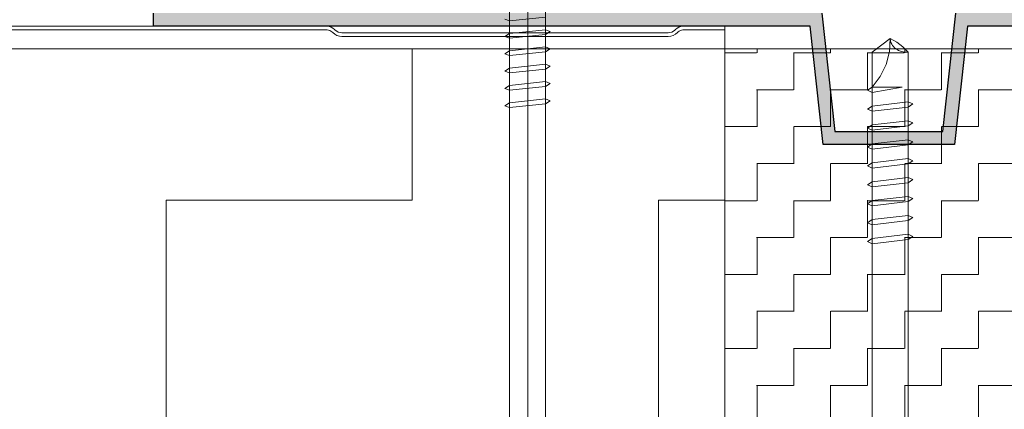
# Model space of a CAD drawing. Header units: metres. Extents: x 1316.5 to 1415.3, y -94.1 to -52.
# Tile 607 of 656: x 1410.7277 to 1410.8777, y -71.0193 to -70.96. Entities that reach past the tile are written whole.
import ezdxf

# ---------------------------------------------------------------- set-up
doc = ezdxf.new("R2010")
doc.units = ezdxf.units.M
for name, pattern in [('AUSGEZOGEN', [0]), ('GETRENNT2_S10', [0.045, 0.02, -0.01, 0, -0.005, 0, -0.01]), ('GETRENNT2_S6', [0.11999999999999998, 0.07, -0.01, 0.01, -0.01, 0.01, -0.01])]:
    doc.linetypes.add(name, pattern=pattern)
doc.layers.add('XR$5$_42143', color=7, linetype='Continuous')
doc.layers.add('XR$5$_42154', color=7, linetype='Continuous')
for name, color, linetype, lineweight in [('XR$5$Muster', 4, 'AUSGEZOGEN', 13), ('XR$5$Möblierung', 4, 'AUSGEZOGEN', 13), ('XR$5$STANDARD_1', 7, 'AUSGEZOGEN', 25), ('XR$5$Türen', 3, 'AUSGEZOGEN', 18), ('XR$5$Wand Mauerwerk nt', 7, 'AUSGEZOGEN', 25), ('XR$5$Wand Mauerwerk tr_1', 42, 'AUSGEZOGEN', 18)]:
    doc.layers.add(name, color=color, linetype=linetype, lineweight=lineweight)

# ---------------------------------------------------------------- blocks, each defined once
blk = doc.blocks.new('COMPLEXOBJECT_95')
at = {"layer": 'XR$5$STANDARD_1', "linetype": 'AUSGEZOGEN', "lineweight": 35, "transparency": 33554687}
h = blk.add_hatch(color=7, dxfattribs=at)
h.set_gradient(color2=(0, 0, 0), one_color=1)
h.paths.add_polyline_path([(1410.851512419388, -71.09680113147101), (1410.851512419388, -71.09471081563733), (1410.869112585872, -71.09680113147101)], flags=0)
h = blk.add_hatch(color=7, dxfattribs=at)
h.set_gradient(color2=(0, 0, 0), one_color=1)
h.paths.add_polyline_path([(1410.851512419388, -71.09471081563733), (1410.869112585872, -71.09471081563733), (1410.869112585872, -71.09680113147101)], flags=0)
at = {"layer": 'XR$5$STANDARD_1', "color": 7, "linetype": 'AUSGEZOGEN', "lineweight": 13, "transparency": 33554687}
for p, q in [((1410.857562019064, -70.96492433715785), (1410.860313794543, -70.96283574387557)), ((1410.860313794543, -70.96283574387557), (1410.860214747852, -70.9648330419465)), ((1410.860352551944, -70.96313202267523), (1410.860313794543, -70.96283574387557)), ((1410.860313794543, -70.96283574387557), (1410.861333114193, -70.96340418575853)), ((1410.860436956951, -70.96342141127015), (1410.860352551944, -70.96313202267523)), ((1410.860563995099, -70.96369701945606), (1410.860436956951, -70.96342141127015)), ((1410.860687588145, -70.96389425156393), (1410.860563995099, -70.96369701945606)), ((1410.861333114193, -70.96340418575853), (1410.862253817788, -70.9641061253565)), ((1410.857562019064, -71.08115778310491), (1410.857562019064, -70.96492433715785)), ((1410.860214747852, -70.9648330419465), (1410.859707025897, -70.96677607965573)), ((1410.86082883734, -70.96407425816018), (1410.860687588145, -70.96389425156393)), ((1410.86099463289, -70.96424392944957), (1410.86082883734, -70.96407425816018)), ((1410.861178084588, -70.96439895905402), (1410.86099463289, -70.96424392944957)), ((1410.861379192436, -70.96453590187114), (1410.861178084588, -70.96439895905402)), ((1410.861590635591, -70.96465648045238), (1410.861379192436, -70.96453590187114)), ((1410.862056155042, -70.96482873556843), (1410.861590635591, -70.96465648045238)), ((1410.86255354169, -70.96492433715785), (1410.862056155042, -70.96482873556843)), ((1410.862253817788, -70.9641061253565), (1410.863061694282, -70.96492433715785)), ((1410.863061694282, -70.96492433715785), (1410.86255354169, -70.96492433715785)), ((1410.863061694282, -70.96492433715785), (1410.863061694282, -71.08339796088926)), ((1410.859707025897, -70.96677607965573), (1410.858810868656, -70.96861059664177)), ((1410.858810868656, -70.96861059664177), (1410.857562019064, -70.97024443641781)), ((1410.856849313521, -70.97072761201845), (1410.857562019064, -70.97025132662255)), ((1410.857562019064, -70.97103767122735), (1410.856849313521, -70.97072761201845)), ((1410.857562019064, -70.97025132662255), (1410.862137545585, -70.97025132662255)), ((1410.862137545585, -70.97025132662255), (1410.857562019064, -70.97103767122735)), ((1410.857562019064, -70.97312970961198), (1410.857562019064, -70.97103767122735)), ((1410.857562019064, -70.97312626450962), (1410.863061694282, -70.97248805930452)), ((1410.863061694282, -70.97248805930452), (1410.863777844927, -70.97280156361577)), ((1410.856849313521, -70.9736059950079), (1410.857562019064, -70.97312626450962)), ((1410.857562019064, -70.97392036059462), (1410.856849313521, -70.9736059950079)), ((1410.863061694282, -70.97327095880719), (1410.857562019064, -70.97392036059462)), ((1410.857562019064, -70.97600895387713), (1410.857562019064, -70.97392036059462)), ((1410.863777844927, -70.97280156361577), (1410.863061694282, -70.97327095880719)), ((1410.863061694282, -70.9732778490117), (1410.863061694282, -70.9753664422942)), ((1410.857562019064, -70.97600550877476), (1410.863061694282, -70.9753664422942)), ((1410.863061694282, -70.9753664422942), (1410.863777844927, -70.97568080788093)), ((1410.863777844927, -70.97568080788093), (1410.863061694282, -70.97615020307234)), ((1410.856849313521, -70.97648523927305), (1410.857562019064, -70.97600550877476)), ((1410.857562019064, -70.9767987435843), (1410.856849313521, -70.97648523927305)), ((1410.863061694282, -70.97615020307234), (1410.857562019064, -70.9767987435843)), ((1410.857562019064, -70.97889078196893), (1410.857562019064, -70.9767987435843)), ((1410.863061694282, -70.97615709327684), (1410.863061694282, -70.97824913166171)), ((1410.857562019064, -70.97888389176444), (1410.863061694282, -70.97824913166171)), ((1410.863061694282, -70.97824913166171), (1410.863777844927, -70.9785591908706)), ((1410.863777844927, -70.9785591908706), (1410.863061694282, -70.97903203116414)), ((1410.856849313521, -70.97936706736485), (1410.857562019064, -70.97888389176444)), ((1410.857562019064, -70.97967798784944), (1410.856849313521, -70.97936706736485)), ((1410.863061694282, -70.97903203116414), (1410.857562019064, -70.97967798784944)), ((1410.857562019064, -70.9817691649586), (1410.857562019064, -70.97967798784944)), ((1410.863061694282, -70.9790354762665), (1410.863061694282, -70.98112751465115)), ((1410.857562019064, -70.98176227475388), (1410.863061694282, -70.98112751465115)), ((1410.863061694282, -70.98112751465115), (1410.863777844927, -70.98144188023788)), ((1410.863777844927, -70.98144188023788), (1410.863061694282, -70.98191041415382)), ((1410.856849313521, -70.98224545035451), (1410.857562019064, -70.98176227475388)), ((1410.857562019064, -70.98255981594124), (1410.856849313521, -70.98224545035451)), ((1410.863061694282, -70.98191041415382), (1410.857562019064, -70.98255981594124)), ((1410.856849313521, -70.98512469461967), (1410.857562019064, -70.98464151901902)), ((1410.857562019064, -70.98464151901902), (1410.863061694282, -70.98400589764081)), ((1410.863061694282, -70.98400589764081), (1410.863777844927, -70.98431681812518)), ((1410.863777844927, -70.98431681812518), (1410.863061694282, -70.98478965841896)), ((1410.857562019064, -70.98543475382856), (1410.856849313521, -70.98512469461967)), ((1410.863061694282, -70.98478965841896), (1410.857562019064, -70.98543475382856)), ((1410.857562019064, -70.98752679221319), (1410.857562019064, -70.98543475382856)), ((1410.863061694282, -70.98479654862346), (1410.863061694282, -70.98688514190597)), ((1410.856849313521, -70.98800307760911), (1410.857562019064, -70.98751990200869)), ((1410.857562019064, -70.98751990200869), (1410.863061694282, -70.98688514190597)), ((1410.863061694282, -70.9876680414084), (1410.857562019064, -70.98831744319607)), ((1410.863061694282, -70.98688514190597), (1410.863777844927, -70.98719864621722)), ((1410.863777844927, -70.98719864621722), (1410.863061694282, -70.9876680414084)), ((1410.863061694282, -70.98767493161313), (1410.863061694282, -70.98976352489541)), ((1410.857562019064, -70.98831744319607), (1410.856849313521, -70.98800307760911)), ((1410.857562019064, -70.99040517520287), (1410.857562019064, -70.98831744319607)), ((1410.856849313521, -70.99088146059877), (1410.857562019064, -70.9904017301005)), ((1410.857562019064, -70.9904017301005), (1410.863061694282, -70.98976352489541)), ((1410.863061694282, -70.99054642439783), (1410.857562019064, -70.9911958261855)), ((1410.863061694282, -70.98976352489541), (1410.863777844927, -70.99007789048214)), ((1410.863777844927, -70.99007789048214), (1410.863061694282, -70.99054642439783)), ((1410.863061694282, -70.99055331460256), (1410.863061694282, -70.99264190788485)), ((1410.857562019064, -70.9911958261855), (1410.856849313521, -70.99088146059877)), ((1410.857562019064, -70.99328441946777), (1410.857562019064, -70.9911958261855)), ((1410.856849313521, -70.99376070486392), (1410.857562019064, -70.99328441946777)), ((1410.857562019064, -70.99328441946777), (1410.863061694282, -70.99264190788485)), ((1410.863061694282, -70.99342911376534), (1410.857562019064, -70.99407420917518)), ((1410.863061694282, -70.99264190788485), (1410.863777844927, -70.9929562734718)), ((1410.863777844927, -70.9929562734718), (1410.863061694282, -70.99342911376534)), ((1410.857562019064, -70.99407420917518), (1410.856849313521, -70.99376070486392)), ((1410.856849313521, -71.08163751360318), (1410.857562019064, -71.08115778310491)), ((1410.857562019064, -71.08194843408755), (1410.856849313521, -71.08163751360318)), ((1410.857562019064, -71.08115778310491), (1410.862137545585, -71.08115778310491)), ((1410.862137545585, -71.08115778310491), (1410.857562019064, -71.08194843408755)), ((1410.857562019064, -71.08403961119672), (1410.857562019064, -71.08194843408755)), ((1410.857562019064, -71.08403272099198), (1410.863061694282, -71.08339796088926)), ((1410.863061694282, -71.08339796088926), (1410.863777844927, -71.08370802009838)), ((1410.856849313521, -71.08451589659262), (1410.857562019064, -71.08403272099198)), ((1410.857562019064, -71.08482681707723), (1410.856849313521, -71.08451589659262)), ((1410.863061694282, -71.08418086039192), (1410.857562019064, -71.08482681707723)), ((1410.857562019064, -71.08691885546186), (1410.857562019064, -71.08482681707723)), ((1410.863777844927, -71.08370802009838), (1410.863061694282, -71.08418086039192)), ((1410.863061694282, -71.08418861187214), (1410.863061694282, -71.08627634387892)), ((1410.857562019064, -71.0869154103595), (1410.863061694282, -71.08627634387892)), ((1410.863061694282, -71.08627634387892), (1410.863777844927, -71.08659070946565)), ((1410.863777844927, -71.08659070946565), (1410.863061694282, -71.08706010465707)), ((1410.856849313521, -71.08739514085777), (1410.857562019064, -71.0869154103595)), ((1410.857562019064, -71.08770864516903), (1410.856849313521, -71.08739514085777)), ((1410.863061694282, -71.08706010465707), (1410.857562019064, -71.08770864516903)), ((1410.857562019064, -71.0897972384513), (1410.857562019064, -71.08770864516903)), ((1410.863061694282, -71.08706699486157), (1410.863061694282, -71.08915558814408)), ((1410.857562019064, -71.08979379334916), (1410.863061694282, -71.08915558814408)), ((1410.863061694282, -71.08915558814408), (1410.863777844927, -71.08946909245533)), ((1410.863777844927, -71.08946909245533), (1410.863061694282, -71.08994193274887)), ((1410.856849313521, -71.09027352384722), (1410.857562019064, -71.08979379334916)), ((1410.857562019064, -71.09058788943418), (1410.856849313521, -71.09027352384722)), ((1410.863061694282, -71.08994193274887), (1410.857562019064, -71.09058788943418)), ((1410.857562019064, -71.09267562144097), (1410.857562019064, -71.09058788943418)), ((1410.863061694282, -71.08994537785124), (1410.863061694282, -71.09203741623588)), ((1410.856849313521, -71.09315190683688), (1410.857562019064, -71.09267562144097)), ((1410.857562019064, -71.09267562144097), (1410.863061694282, -71.09203741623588)), ((1410.863061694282, -71.09203741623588), (1410.863777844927, -71.09235178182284)), ((1410.863777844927, -71.09235178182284), (1410.863061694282, -71.09282031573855)), ((1410.857562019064, -71.09346971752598), (1410.856849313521, -71.09315190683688)), ((1410.863061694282, -71.09282031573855), (1410.857562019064, -71.09346971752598)), ((1410.857562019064, -71.09471167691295), (1410.857562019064, -71.09346971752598)), ((1410.863061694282, -71.09282031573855), (1410.863061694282, -71.09471167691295)), ((1410.869111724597, -71.09471167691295), (1410.85151198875, -71.09471167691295)), ((1410.85151198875, -71.09471167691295), (1410.85151198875, -71.09680027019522)), ((1410.869111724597, -71.09680027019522), (1410.869111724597, -71.09471167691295)), ((1410.85151198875, -71.09680027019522), (1410.854813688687, -71.09784413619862)), ((1410.85151198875, -71.09680027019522), (1410.869111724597, -71.09680027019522)), ((1410.869111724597, -71.09680027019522), (1410.865813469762, -71.09784413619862)), ((1410.854813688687, -71.10254670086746), (1410.854813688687, -71.09784413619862)), ((1410.854813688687, -71.09784413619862), (1410.865813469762, -71.09784413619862)), ((1410.857286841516, -71.10254670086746), (1410.857286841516, -71.09784413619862)), ((1410.86333687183, -71.10254670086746), (1410.86333687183, -71.09784413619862)), ((1410.865813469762, -71.09784413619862), (1410.865813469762, -71.10254670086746)), ((1410.860313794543, -71.10254670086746), (1410.854813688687, -71.10254670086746)), ((1410.865813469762, -71.10254670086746), (1410.860313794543, -71.10254670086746))]:
    blk.add_line(p, q, dxfattribs=at)
blk = doc.blocks.new('COMPLEXOBJECT_96')
at = {"layer": 'XR$5$STANDARD_1', "color": 7, "linetype": 'AUSGEZOGEN', "lineweight": 13, "transparency": 33554687}
for p, q in [((1410.802320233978, -71.09660562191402), (1410.802320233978, -70.9466575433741)), ((1410.807823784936, -70.9466575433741), (1410.807823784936, -71.0986520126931)), ((1410.802320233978, -70.96016923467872), (1410.801607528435, -70.95988329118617)), ((1410.807823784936, -70.95957581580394), (1410.802320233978, -70.96016923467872)), ((1410.802320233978, -70.96208471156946), (1410.802320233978, -70.96016923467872)), ((1410.807823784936, -70.95958012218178), (1410.807823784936, -70.96149559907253)), ((1410.801607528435, -70.96252223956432), (1410.802320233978, -70.96207782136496)), ((1410.802320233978, -70.96207782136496), (1410.807823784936, -70.96149559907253)), ((1410.807823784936, -70.96221131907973), (1410.802320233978, -70.9628073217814)), ((1410.807823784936, -70.96149559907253), (1410.808536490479, -70.96178498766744)), ((1410.808536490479, -70.96178498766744), (1410.807823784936, -70.96221131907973)), ((1410.802320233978, -70.9628073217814), (1410.801607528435, -70.96252223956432)), ((1410.801607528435, -70.96515343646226), (1410.802320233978, -70.96471590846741)), ((1410.802320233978, -70.96544282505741), (1410.801607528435, -70.96515343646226)), ((1410.802320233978, -70.96471590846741), (1410.807823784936, -70.96413024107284)), ((1410.807823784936, -70.96485026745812), (1410.802320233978, -70.96544282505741)), ((1410.807823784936, -70.96413024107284), (1410.808536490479, -70.96441618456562)), ((1410.808536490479, -70.96441618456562), (1410.807823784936, -70.96485026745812)), ((1410.807823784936, -70.96485371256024), (1410.807823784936, -70.966769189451)), ((1410.802320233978, -70.96735830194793), (1410.802320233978, -70.96544282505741)), ((1410.801607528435, -70.96779238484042), (1410.802320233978, -70.96735141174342)), ((1410.802320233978, -70.9680783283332), (1410.801607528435, -70.96779238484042)), ((1410.802320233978, -70.96735141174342), (1410.807823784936, -70.966769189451)), ((1410.807823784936, -70.9674857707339), (1410.802320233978, -70.9680783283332)), ((1410.802320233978, -70.96999380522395), (1410.802320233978, -70.9680783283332)), ((1410.807823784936, -70.966769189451), (1410.808536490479, -70.96705513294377)), ((1410.808536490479, -70.96705513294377), (1410.807823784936, -70.9674857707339)), ((1410.807823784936, -70.96749266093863), (1410.807823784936, -70.96940469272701)), ((1410.802320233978, -70.96999036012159), (1410.807823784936, -70.96940469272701)), ((1410.807823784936, -70.96940469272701), (1410.808536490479, -70.96969408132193)), ((1410.808536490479, -70.96969408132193), (1410.807823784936, -70.97012471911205)), ((1410.801607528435, -70.9704313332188), (1410.802320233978, -70.96999036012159)), ((1410.802320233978, -70.97071727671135), (1410.801607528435, -70.9704313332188)), ((1410.807823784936, -70.97012471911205), (1410.802320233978, -70.97071727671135)), ((1410.802320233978, -70.97262930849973), (1410.802320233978, -70.97071727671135)), ((1410.807823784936, -70.97012816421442), (1410.807823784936, -70.97204364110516)), ((1410.801607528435, -70.9730668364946), (1410.802320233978, -70.97262930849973)), ((1410.802320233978, -70.97262930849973), (1410.807823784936, -70.97204364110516)), ((1410.807823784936, -70.97204364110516), (1410.808536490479, -70.97232958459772)), ((1410.808536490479, -70.97232958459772), (1410.807823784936, -70.97275936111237)), ((1410.802320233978, -70.97335191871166), (1410.801607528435, -70.9730668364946)), ((1410.807823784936, -70.97275936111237), (1410.802320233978, -70.97335191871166))]:
    blk.add_line(p, q, dxfattribs=at)
blk = doc.blocks.new('COMPLEXOBJECT_99')
at = {"layer": 'XR$5$STANDARD_1', "linetype": 'AUSGEZOGEN', "lineweight": 35, "transparency": 33554687}
h = blk.add_hatch(color=7, dxfattribs=at)
h.set_gradient(color2=(0, 0, 0), one_color=1)
h.paths.add_polyline_path([(1410.870323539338, -70.95897550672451), (1410.972113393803, -70.95897550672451), (1410.972113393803, -70.9609753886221), (1410.872112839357, -70.9609753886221), (1410.870113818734, -70.97897604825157), (1410.850113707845, -70.97897604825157), (1410.848112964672, -70.9609753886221), (1410.748112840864, -70.9609753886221), (1410.748112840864, -70.95897550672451), (1410.849903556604, -70.95897550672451), (1410.851903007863, -70.97697358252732), (1410.868322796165, -70.97697358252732)], flags=0)
at = {"layer": 'XR$5$STANDARD_1', "color": 7, "linetype": 'AUSGEZOGEN', "lineweight": 25, "transparency": 33554687}
for p, q in [((1410.748112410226, -70.9609771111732), (1410.748112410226, -70.95897636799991)), ((1410.849903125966, -70.95897636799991), (1410.851903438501, -70.97697530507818)), ((1410.868321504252, -70.97697530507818), (1410.870321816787, -70.95897636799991)), ((1410.848114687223, -70.9609771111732), (1410.748112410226, -70.9609771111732)), ((1410.850114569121, -70.97897518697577), (1410.848114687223, -70.9609771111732)), ((1410.87211413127, -70.9609771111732), (1410.870113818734, -70.97897518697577)), ((1410.972112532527, -70.9609771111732), (1410.87211413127, -70.9609771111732)), ((1410.851903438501, -70.97697530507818), (1410.868321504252, -70.97697530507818)), ((1410.870113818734, -70.97897518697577), (1410.850114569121, -70.97897518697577))]:
    blk.add_line(p, q, dxfattribs=at)

msp = doc.modelspace()

# ---------------------------------------------------------------- hatches: boundary and pattern name
at = {"layer": 'XR$5$Muster', "linetype": 'AUSGEZOGEN', "lineweight": 13, "transparency": 33554687}
h = msp.add_hatch(dxfattribs=at)
h.set_pattern_fill('MUSTER', color=4, scale=0.0375, angle=90.00000000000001, style=0, pattern_type=2)
h.set_pattern_definition([(90.00000000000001, (-0.07500000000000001, 0.07499999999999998), (-0.03750000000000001, 0.03749999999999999), [0.0375, -0.0375]), (180, (-0.07500000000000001, 0.07499999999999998), (-0.03750000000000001, -0.03749999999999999), [0.0375, -0.0375])])
h.paths.add_polyline_path([(1410.835114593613, -70.96441921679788), (1410.290008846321, -70.9644192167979), (1410.290008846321, -71.10582790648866), (1410.835114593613, -71.10582790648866)], flags=0)
h = msp.add_hatch(dxfattribs=at)
h.set_pattern_fill('MUSTER', color=4, scale=0.005625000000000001, angle=90.00000000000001, style=0, pattern_type=2)
h.set_pattern_definition([(90.00000000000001, (-0.01125, 0.01125), (-0.005625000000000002, 0.005625), [0.005625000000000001, -0.005625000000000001]), (180, (-0.01125, 0.01125), (-0.005625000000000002, -0.005625), [0.005625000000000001, -0.005625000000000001])])
h.paths.add_polyline_path([(1410.885113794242, -71.08957847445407), (1410.885113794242, -70.96441921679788), (1410.835114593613, -70.96441921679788), (1410.835114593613, -71.08957847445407)], flags=0)

# ---------------------------------------------------------------- linework, layer by layer
at = {"layer": 'XR$5$_42143', "color": 30, "linetype": 'AUSGEZOGEN', "lineweight": 13, "transparency": 33554687}
for p, q in [((1410.724996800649, -70.9609763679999), (1410.77455371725, -70.9609763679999)), ((1410.77455371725, -70.96152636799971), (1410.724996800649, -70.96152636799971)), ((1410.775402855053, -70.9619405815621), (1410.775296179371, -70.96183390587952)), ((1410.775685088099, -70.96144499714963), (1410.775791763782, -70.96155167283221)), ((1410.776817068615, -70.96197636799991), (1410.826498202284, -70.96197636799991)), ((1410.827523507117, -70.96155167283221), (1410.827630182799, -70.96144499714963)), ((1410.828019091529, -70.96183390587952), (1410.827912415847, -70.9619405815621)), ((1410.828761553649, -70.9609763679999), (1410.835114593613, -70.9609763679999)), ((1410.826498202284, -70.96252636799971), (1410.776817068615, -70.96252636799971))]:
    msp.add_line(p, q, dxfattribs=at)
for centre, radius, start, end in [((1410.77455371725, -70.96257636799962), 0.001600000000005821, 45.00000001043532, 90), ((1410.77455371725, -70.96257636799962), 0.001050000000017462, 44.99999999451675, 90), ((1410.776817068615, -70.9605263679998), 0.002, 224.9999999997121, 270), ((1410.776817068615, -70.9605263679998), 0.001449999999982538, 224.9999999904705, 270), ((1410.826498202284, -70.9605263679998), 0.001450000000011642, 270, 315.0000000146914), ((1410.826498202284, -70.9605263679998), 0.002, 270, 315), ((1410.828761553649, -70.96257636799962), 0.001600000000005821, 90, 134.9999999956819), ((1410.828761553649, -70.96257636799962), 0.001049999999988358, 90, 135.0000000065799)]:
    msp.add_arc(centre, radius, start, end, dxfattribs=at)
at = {"layer": 'XR$5$_42154', "color": 51, "linetype": 'AUSGEZOGEN', "lineweight": 13, "transparency": 33554687}
for p, q in [((1410.724996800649, -70.96152636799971), (1410.77455371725, -70.96152636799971)), ((1410.775296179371, -70.96183390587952), (1410.775402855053, -70.9619405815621)), ((1410.827912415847, -70.9619405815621), (1410.828019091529, -70.96183390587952)), ((1410.828761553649, -70.96152636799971), (1410.835114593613, -70.96152636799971)), ((1410.776817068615, -70.96252636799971), (1410.826498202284, -70.96252636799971))]:
    msp.add_line(p, q, dxfattribs=at)
for centre, radius, start, end in [((1410.77455371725, -70.96257636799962), 0.001050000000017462, 44.99999999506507, 90), ((1410.776817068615, -70.9605263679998), 0.002, 224.9999999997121, 270), ((1410.826498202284, -70.9605263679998), 0.002, 270, 315), ((1410.828761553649, -70.96257636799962), 0.001049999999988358, 90, 135.0000000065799)]:
    msp.add_arc(centre, radius, start, end, dxfattribs=at)
at = {"layer": 'XR$5$Möblierung', "color": 4, "linetype": 'GETRENNT2_S6', "lineweight": 18, "transparency": 33554687}
msp.add_line((1410.86011336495, -71.12821150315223), (1410.86011336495, -70.36751044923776), dxfattribs=at)
at = {"layer": 'XR$5$STANDARD_1', "color": 7, "linetype": 'AUSGEZOGEN', "lineweight": 13, "transparency": 33554687}
msp.add_line((1410.835114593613, -70.9609763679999), (1410.835114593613, -71.10789732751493), dxfattribs=at)
at = {"layer": 'XR$5$Türen', "color": 52, "linetype": 'AUSGEZOGEN', "lineweight": 13, "transparency": 33554687}
msp.add_line((1410.835114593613, -70.96441921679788), (1410.885113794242, -70.9644192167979), dxfattribs=at)
at = {"layer": 'XR$5$Wand Mauerwerk nt', "color": 7, "linetype": 'AUSGEZOGEN', "lineweight": 13, "transparency": 33554687}
msp.add_line((1410.835112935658, -70.9644192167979), (1410.290008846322, -70.9644192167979), dxfattribs=at)
at = {"layer": 'XR$5$Wand Mauerwerk tr_1', "color": 7, "linetype": 'GETRENNT2_S10', "lineweight": 13, "transparency": 33554687}
msp.add_line((1410.80511336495, -71.03897636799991), (1410.80511336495, -70.66416189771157), dxfattribs=at)

# ---------------------------------------------------------------- block references
at = {"layer": 'XR$5$STANDARD_1', "color": 7, "linetype": 'AUSGEZOGEN', "lineweight": 13, "transparency": 33554687}
for name in ['COMPLEXOBJECT_96', 'COMPLEXOBJECT_95']:
    msp.add_blockref(name, (0, 0), dxfattribs=at)
at = {"layer": 'XR$5$STANDARD_1', "color": 7, "linetype": 'AUSGEZOGEN', "lineweight": 18, "transparency": 33554687}
msp.add_blockref('COMPLEXOBJECT_99', (0, 0), dxfattribs=at)

doc.saveas('drawing.dxf')
